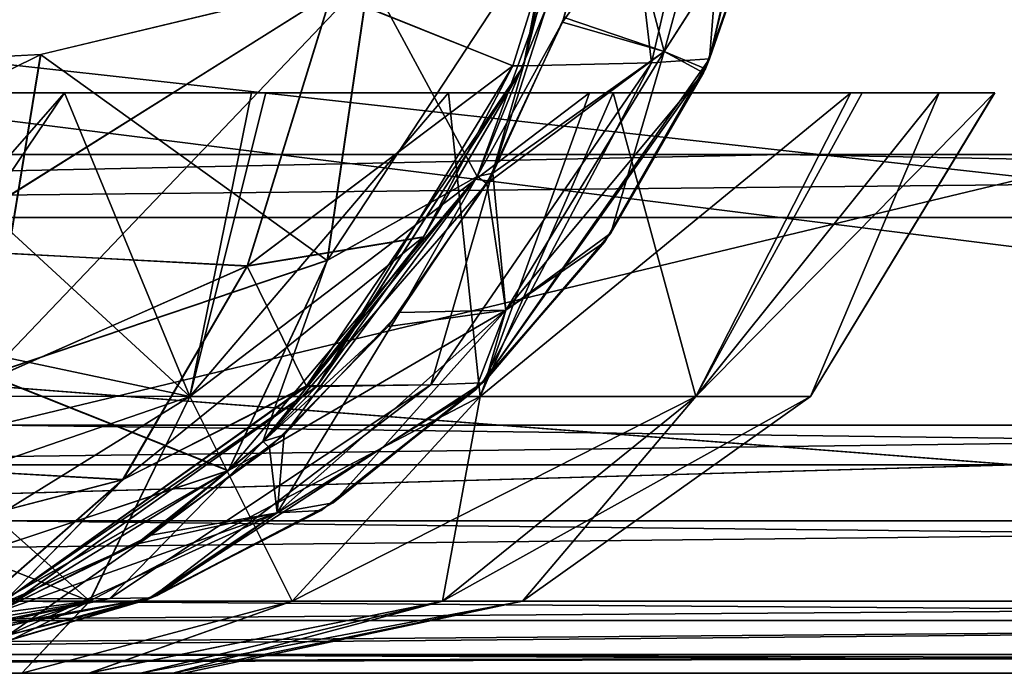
# Model space of a CAD drawing. Header units: millimetres. Extents: x -168 to 168, y -6 to 84.
# Tile 467 of 656: x 76.31 to 78.21, y -2 to -0.74. Entities that reach past the tile are written whole.
import ezdxf

# ---------------------------------------------------------------- set-up
doc = ezdxf.new("R2010")
doc.units = ezdxf.units.MM
doc.header["$LTSCALE"] = 65.185185
for name, color, linetype in [('14', 7, 'CONTINUOUS'), ('177', 7, 'CONTINUOUS'), ('207', 7, 'CONTINUOUS'), ('209', 7, 'CONTINUOUS'), ('213', 7, 'CONTINUOUS'), ('421', 7, 'CONTINUOUS'), ('422', 7, 'CONTINUOUS'), ('423', 7, 'CONTINUOUS'), ('433', 7, 'CONTINUOUS'), ('434', 7, 'CONTINUOUS'), ('435', 7, 'CONTINUOUS'), ('436', 7, 'CONTINUOUS'), ('438', 7, 'CONTINUOUS'), ('439', 7, 'CONTINUOUS'), ('440', 7, 'CONTINUOUS'), ('441', 7, 'CONTINUOUS'), ('442', 7, 'CONTINUOUS'), ('452', 7, 'CONTINUOUS'), ('453', 7, 'CONTINUOUS'), ('51', 7, 'CONTINUOUS'), ('521', 7, 'CONTINUOUS'), ('523', 7, 'CONTINUOUS'), ('54', 7, 'CONTINUOUS'), ('6', 7, 'CONTINUOUS'), ('66', 7, 'CONTINUOUS'), ('70', 7, 'CONTINUOUS'), ('9', 7, 'CONTINUOUS')]:
    doc.layers.add(name, color=color, linetype=linetype)

msp = doc.modelspace()

# ---------------------------------------------------------------- linework, layer by layer
at = {"layer": '14', "linetype": 'CONTINUOUS'}
for points in [[(76.2636, -1.7064, -124.7895), (76.2636, -1.5218, -124.8336), (90.5573, -1.7064, -124.7895), (76.2636, -1.7064, -124.7895)], [(90.5573, -1.7064, -124.7895), (76.2636, -1.5218, -124.8336), (82.5563, -1.5218, -124.8336), (90.5573, -1.7064, -124.7895)], [(76.2636, -1.8612, -124.6798), (76.2636, -1.7064, -124.7895), (90.5573, -1.8612, -124.6798), (76.2636, -1.8612, -124.6798)], [(90.5573, -1.8612, -124.6798), (76.2636, -1.7064, -124.7895), (90.5573, -1.7064, -124.7895), (90.5573, -1.8612, -124.6798)], [(76.2636, -1.964, -124.5203), (76.2636, -1.8612, -124.6798), (90.5573, -1.964, -124.5203), (76.2636, -1.964, -124.5203)], [(90.5573, -1.964, -124.5203), (76.2636, -1.8612, -124.6798), (90.5573, -1.8612, -124.6798), (90.5573, -1.964, -124.5203)], [(84.5951, -2, -124.334), (76.2635, -2, -124.334), (76.2636, -1.964, -124.5203), (84.5951, -2, -124.334)], [(90.5573, -2, -124.334), (76.2636, -1.964, -124.5203), (90.5573, -1.964, -124.5203), (90.5573, -2, -124.334)], [(90.5573, -2, -124.334), (84.5951, -2, -124.334), (76.2636, -1.964, -124.5203), (90.5573, -2, -124.334)]]:
    msp.add_3dface(points, dxfattribs=at)
at = {"layer": '177', "linetype": 'CONTINUOUS'}
for points in [[(68.8339, 0, 124.9), (68.7969, -1.5218, 124.8336), (80.9676, -1.5218, 124.8336), (68.8339, 0, 124.9)], [(82.6006, 0, 124.9), (68.8339, 0, 124.9), (82.5563, -1.5218, 124.8336), (82.6006, 0, 124.9)], [(68.8339, 0, 124.9), (80.9676, -1.5218, 124.8336), (82.5563, -1.5218, 124.8336), (68.8339, 0, 124.9)]]:
    msp.add_3dface(points, dxfattribs=at)
at = {"layer": '207', "linetype": 'CONTINUOUS'}
for points in [[(77.7803, -1, 63.7044), (63.4866, -1, 63.6635), (77.7803, -1, 49.5479), (77.7803, -1, 63.7044)], [(63.4866, -1, 49.516), (63.4866, -1, 35.3686), (77.7803, -1, 35.3913), (63.4866, -1, 49.516)], [(77.7803, -1, 49.5479), (63.4866, -1, 49.516), (77.7803, -1, 35.3913), (77.7803, -1, 49.5479)], [(63.4866, -1, 35.3686), (63.4866, -1, 21.2212), (77.7803, -1, 21.2348), (63.4866, -1, 35.3686)], [(77.7803, -1, 35.3913), (63.4866, -1, 35.3686), (77.7803, -1, 21.2348), (77.7803, -1, 35.3913)], [(63.4866, -1, 21.2212), (63.4866, -1, 7.0737), (77.7803, -1, 7.0783), (63.4866, -1, 21.2212)], [(77.7803, -1, 21.2348), (63.4866, -1, 21.2212), (77.7803, -1, 7.0783), (77.7803, -1, 21.2348)], [(63.4866, -1, 7.0737), (63.4866, -1, -7.0737), (77.7803, -1, 7.0783), (63.4866, -1, 7.0737)], [(63.4866, -1, -7.0737), (63.4866, -1, -21.2212), (77.7803, -1, -7.0783), (63.4866, -1, -7.0737)], [(77.7803, -1, 7.0783), (63.4866, -1, -7.0737), (77.7803, -1, -7.0783), (77.7803, -1, 7.0783)], [(63.4866, -1, -21.2212), (63.4866, -1, -35.3686), (77.7803, -1, -21.2348), (63.4866, -1, -21.2212)], [(77.7803, -1, -7.0783), (63.4866, -1, -21.2212), (77.7803, -1, -21.2348), (77.7803, -1, -7.0783)], [(63.4866, -1, -35.3686), (63.4866, -1, -49.516), (77.7803, -1, -35.3913), (63.4866, -1, -35.3686)], [(63.4866, -1, 120.2521), (63.4866, -1, 106.1058), (77.7803, -1, 106.174), (63.4866, -1, 120.2521)], [(71.9608, -1, 120.2959), (63.4866, -1, 120.2521), (77.7803, -1, 106.174), (71.9608, -1, 120.2959)], [(63.4866, -1, 106.1058), (63.4866, -1, 91.9583), (77.7803, -1, 92.0174), (63.4866, -1, 106.1058)], [(77.7803, -1, 106.174), (63.4866, -1, 106.1058), (77.7803, -1, 92.0174), (77.7803, -1, 106.174)], [(63.4866, -1, 91.9583), (63.4866, -1, 77.8109), (77.7803, -1, 77.8609), (63.4866, -1, 91.9583)], [(77.7803, -1, 92.0174), (63.4866, -1, 91.9583), (77.7803, -1, 77.8609), (77.7803, -1, 92.0174)], [(63.4866, -1, 77.8109), (63.4866, -1, 63.6635), (77.7803, -1, 63.7044), (63.4866, -1, 77.8109)], [(77.7803, -1, 77.8609), (63.4866, -1, 77.8109), (77.7803, -1, 63.7044), (77.7803, -1, 77.8609)], [(63.4866, -1, 63.6635), (63.4866, -1, 49.516), (77.7803, -1, 49.5479), (63.4866, -1, 63.6635)], [(77.7803, -1, -21.2348), (63.4866, -1, -35.3686), (77.7803, -1, -35.3913), (77.7803, -1, -21.2348)], [(63.4866, -1, -49.516), (63.4866, -1, -63.6635), (77.7803, -1, -49.5479), (63.4866, -1, -49.516)], [(77.7803, -1, -35.3913), (63.4866, -1, -49.516), (77.7803, -1, -49.5479), (77.7803, -1, -35.3913)], [(63.4866, -1, -63.6635), (63.4866, -1, -77.8109), (77.7803, -1, -63.7044), (63.4866, -1, -63.6635)], [(77.7803, -1, -49.5479), (63.4866, -1, -63.6635), (77.7803, -1, -63.7044), (77.7803, -1, -49.5479)], [(63.4866, -1, -77.8109), (63.4866, -1, -91.9583), (77.7803, -1, -77.8609), (63.4866, -1, -77.8109)], [(77.7803, -1, -63.7044), (63.4866, -1, -77.8109), (77.7803, -1, -77.8609), (77.7803, -1, -63.7044)], [(63.4866, -1, -91.9583), (63.4866, -1, -106.1058), (77.7803, -1, -92.0174), (63.4866, -1, -91.9583)], [(77.7803, -1, -77.8609), (63.4866, -1, -91.9583), (77.7803, -1, -92.0174), (77.7803, -1, -77.8609)], [(63.4866, -1, -106.1058), (63.4866, -1, -120.2521), (77.7803, -1, -106.174), (63.4866, -1, -106.1058)], [(77.7803, -1, -92.0174), (63.4866, -1, -106.1058), (77.7803, -1, -106.174), (77.7803, -1, -92.0174)], [(77.7803, -1, -106.174), (63.4866, -1, -120.2521), (71.9608, -1, -120.2959), (77.7803, -1, -106.174)], [(77.7803, -1, 120.3291), (71.9608, -1, 120.2959), (77.7803, -1, 106.174), (77.7803, -1, 120.3291)], [(77.7803, -1, -120.3291), (77.7803, -1, -106.174), (71.9608, -1, -120.2959), (77.7803, -1, -120.3291)], [(77.7803, -1, 120.3291), (77.7803, -1, 106.174), (92.074, -1, 106.2556), (77.7803, -1, 120.3291)], [(83.9541, -1, 120.3672), (77.7803, -1, 120.3291), (92.074, -1, 106.2556), (83.9541, -1, 120.3672)], [(77.7803, -1, 106.174), (77.7803, -1, 92.0174), (92.074, -1, 92.0882), (77.7803, -1, 106.174)], [(92.074, -1, 106.2556), (77.7803, -1, 106.174), (92.074, -1, 92.0882), (92.074, -1, 106.2556)], [(77.7803, -1, 92.0174), (77.7803, -1, 77.8609), (92.074, -1, 77.9208), (77.7803, -1, 92.0174)], [(92.074, -1, 92.0882), (77.7803, -1, 92.0174), (92.074, -1, 77.9208), (92.074, -1, 92.0882)], [(77.7803, -1, 77.8609), (77.7803, -1, 63.7044), (92.074, -1, 63.7533), (77.7803, -1, 77.8609)], [(92.074, -1, 77.9208), (77.7803, -1, 77.8609), (92.074, -1, 63.7533), (92.074, -1, 77.9208)], [(77.7803, -1, 63.7044), (77.7803, -1, 49.5479), (92.074, -1, 49.5859), (77.7803, -1, 63.7044)], [(92.074, -1, 63.7533), (77.7803, -1, 63.7044), (92.074, -1, 49.5859), (92.074, -1, 63.7533)], [(77.7803, -1, 49.5479), (77.7803, -1, 35.3913), (92.074, -1, 35.4185), (77.7803, -1, 49.5479)], [(92.074, -1, 49.5859), (77.7803, -1, 49.5479), (92.074, -1, 35.4185), (92.074, -1, 49.5859)], [(77.7803, -1, 35.3913), (77.7803, -1, 21.2348), (92.074, -1, 21.2511), (77.7803, -1, 35.3913)], [(92.074, -1, -49.5859), (77.7803, -1, -63.7044), (92.074, -1, -63.7533), (92.074, -1, -49.5859)], [(77.7803, -1, -77.8609), (77.7803, -1, -92.0174), (92.074, -1, -77.9208), (77.7803, -1, -77.8609)], [(92.074, -1, -63.7533), (77.7803, -1, -77.8609), (92.074, -1, -77.9208), (92.074, -1, -63.7533)], [(77.7803, -1, -92.0174), (77.7803, -1, -106.174), (92.074, -1, -92.0882), (77.7803, -1, -92.0174)], [(92.074, -1, -77.9208), (77.7803, -1, -92.0174), (92.074, -1, -92.0882), (92.074, -1, -77.9208)], [(77.7803, -1, -106.174), (77.7803, -1, -120.3291), (92.074, -1, -106.2556), (77.7803, -1, -106.174)], [(92.074, -1, -92.0882), (77.7803, -1, -106.174), (92.074, -1, -106.2556), (92.074, -1, -92.0882)], [(92.074, -1, -106.2556), (77.7803, -1, -120.3291), (83.9541, -1, -120.3672), (92.074, -1, -106.2556)], [(92.074, -1, 35.4185), (77.7803, -1, 35.3913), (92.074, -1, 21.2511), (92.074, -1, 35.4185)], [(77.7803, -1, 21.2348), (77.7803, -1, 7.0783), (92.074, -1, 7.0837), (77.7803, -1, 21.2348)], [(92.074, -1, 21.2511), (77.7803, -1, 21.2348), (92.074, -1, 7.0837), (92.074, -1, 21.2511)], [(77.7803, -1, 7.0783), (77.7803, -1, -7.0783), (92.074, -1, 7.0837), (77.7803, -1, 7.0783)], [(77.7803, -1, -7.0783), (77.7803, -1, -21.2348), (92.074, -1, -7.0837), (77.7803, -1, -7.0783)], [(92.074, -1, 7.0837), (77.7803, -1, -7.0783), (92.074, -1, -7.0837), (92.074, -1, 7.0837)], [(77.7803, -1, -21.2348), (77.7803, -1, -35.3913), (92.074, -1, -21.2511), (77.7803, -1, -21.2348)], [(92.074, -1, -7.0837), (77.7803, -1, -21.2348), (92.074, -1, -21.2511), (92.074, -1, -7.0837)], [(77.7803, -1, -35.3913), (77.7803, -1, -49.5479), (92.074, -1, -35.4185), (77.7803, -1, -35.3913)], [(92.074, -1, -21.2511), (77.7803, -1, -35.3913), (92.074, -1, -35.4185), (92.074, -1, -21.2511)], [(77.7803, -1, -49.5479), (77.7803, -1, -63.7044), (92.074, -1, -49.5859), (77.7803, -1, -49.5479)], [(92.074, -1, -35.4185), (77.7803, -1, -49.5479), (92.074, -1, -49.5859), (92.074, -1, -35.4185)], [(77.7803, -1, -63.7044), (77.7803, -1, -77.8609), (92.074, -1, -63.7533), (77.7803, -1, -63.7044)]]:
    msp.add_3dface(points, dxfattribs=at)
at = {"layer": '209', "linetype": 'CONTINUOUS'}
for points in [[(72.0343, -1.1213, -120.4176), (77.7803, -1, -120.3291), (71.9608, -1, -120.2959), (72.0343, -1.1213, -120.4176)], [(72.0343, -1.1213, -120.4176), (84.0399, -1.1213, -120.4891), (77.7803, -1, -120.3291), (72.0343, -1.1213, -120.4176)], [(77.7803, -1, -120.3291), (84.0399, -1.1213, -120.4891), (83.9541, -1, -120.3672), (77.7803, -1, -120.3291)]]:
    msp.add_3dface(points, dxfattribs=at)
at = {"layer": '213', "linetype": 'CONTINUOUS'}
for points in [[(72.0343, -1.1213, 120.4176), (71.9608, -1, 120.2959), (77.7803, -1, 120.3291), (72.0343, -1.1213, 120.4176)], [(72.0343, -1.1213, 120.4176), (77.7803, -1, 120.3291), (83.9541, -1, 120.3672), (72.0343, -1.1213, 120.4176)], [(84.0399, -1.1213, 120.4891), (72.0343, -1.1213, 120.4176), (83.9541, -1, 120.3672), (84.0399, -1.1213, 120.4891)]]:
    msp.add_3dface(points, dxfattribs=at)
at = {"layer": '421', "linetype": 'CONTINUOUS'}
for points in [[(77.6981, -0.2666, 108.3001), (77.5518, -0.8014, 108.3324), (77.4491, -0.4119, 107.5902), (77.6981, -0.2666, 108.3001)], [(77.5518, -0.8014, 108.3324), (77.6981, -0.2666, 108.3001), (77.7543, -0.4848, 109.0428), (77.5518, -0.8014, 108.3324)], [(77.4491, -0.4119, 107.5902), (77.5518, -0.8014, 108.3324), (77.3591, -0.7357, 107.6274), (77.4491, -0.4119, 107.5902)], [(77.6314, -0.835, 109.0485), (77.5518, -0.8014, 108.3324), (77.7543, -0.4848, 109.0428), (77.6314, -0.835, 109.0485)], [(77.3591, -0.7357, 107.6274), (77.5518, -0.8014, 108.3324), (77.2212, -1.0363, 107.6844), (77.3591, -0.7357, 107.6274)], [(77.5518, -0.8014, 108.3324), (77.2467, -1.2999, 108.3996), (77.2212, -1.0363, 107.6844), (77.5518, -0.8014, 108.3324)], [(77.2467, -1.2999, 108.3996), (77.5518, -0.8014, 108.3324), (77.4492, -1.1519, 109.057), (77.2467, -1.2999, 108.3996)], [(77.4492, -1.1519, 109.057), (77.5518, -0.8014, 108.3324), (77.6314, -0.835, 109.0485), (77.4492, -1.1519, 109.057)], [(77.2212, -1.0363, 107.6844), (77.2467, -1.2999, 108.3996), (77.0413, -1.3046, 107.7588), (77.2212, -1.0363, 107.6844)], [(77.208, -1.4347, 109.0681), (77.2467, -1.2999, 108.3996), (77.4492, -1.1519, 109.057), (77.208, -1.4347, 109.0681)], [(76.8055, -1.6909, 108.4969), (77.2467, -1.2999, 108.3996), (76.9135, -1.6712, 109.0818), (76.8055, -1.6909, 108.4969)], [(77.2467, -1.2999, 108.3996), (76.8055, -1.6909, 108.4969), (77.0413, -1.3046, 107.7588), (77.2467, -1.2999, 108.3996)], [(77.0413, -1.3046, 107.7588), (76.8055, -1.6909, 108.4969), (76.8193, -1.5403, 107.8506), (77.0413, -1.3046, 107.7588)], [(76.9135, -1.6712, 109.0818), (77.2467, -1.2999, 108.3996), (77.208, -1.4347, 109.0681), (76.9135, -1.6712, 109.0818)], [(76.8193, -1.5403, 107.8506), (76.8055, -1.6909, 108.4969), (76.5618, -1.7338, 107.9571), (76.8193, -1.5403, 107.8506)], [(76.5744, -1.8503, 109.0975), (76.8055, -1.6909, 108.4969), (76.9135, -1.6712, 109.0818), (76.5744, -1.8503, 109.0975)], [(76.8055, -1.6909, 108.4969), (76.287, -1.9265, 108.6112), (76.5618, -1.7338, 107.9571), (76.8055, -1.6909, 108.4969)], [(76.287, -1.9265, 108.6112), (76.8055, -1.6909, 108.4969), (76.5744, -1.8503, 109.0975), (76.287, -1.9265, 108.6112)], [(76.5618, -1.7338, 107.9571), (76.287, -1.9265, 108.6112), (76.2717, -1.8797, 108.077), (76.5618, -1.7338, 107.9571)], [(76.2019, -1.9623, 109.1148), (76.287, -1.9265, 108.6112), (76.5744, -1.8503, 109.0975), (76.2019, -1.9623, 109.1148)]]:
    msp.add_3dface(points, dxfattribs=at)
at = {"layer": '422', "linetype": 'CONTINUOUS'}
for points in [[(77.4227, -0.4119, 107.5263), (77.2212, -1.0363, 107.6844), (77.1912, -1.0427, 107.622), (77.4227, -0.4119, 107.5263)], [(77.3591, -0.7357, 107.6274), (77.2212, -1.0363, 107.6844), (77.4227, -0.4119, 107.5263), (77.3591, -0.7357, 107.6274)], [(77.1912, -1.0427, 107.622), (76.8193, -1.5403, 107.8506), (76.7781, -1.5535, 107.7928), (77.1912, -1.0427, 107.622)], [(77.0413, -1.3046, 107.7588), (76.8193, -1.5403, 107.8506), (77.1912, -1.0427, 107.622), (77.0413, -1.3046, 107.7588)], [(77.2212, -1.0363, 107.6844), (77.0413, -1.3046, 107.7588), (77.1912, -1.0427, 107.622), (77.2212, -1.0363, 107.6844)], [(76.8193, -1.5403, 107.8506), (76.5618, -1.7338, 107.9571), (76.7781, -1.5535, 107.7928), (76.8193, -1.5403, 107.8506)], [(76.7781, -1.5535, 107.7928), (76.5618, -1.7338, 107.9571), (76.7108, -1.6098, 107.8207), (76.7781, -1.5535, 107.7928)], [(76.7108, -1.6098, 107.8207), (76.2717, -1.8797, 108.077), (76.232, -1.8849, 108.0186), (76.7108, -1.6098, 107.8207)], [(76.5618, -1.7338, 107.9571), (76.2717, -1.8797, 108.077), (76.7108, -1.6098, 107.8207), (76.5618, -1.7338, 107.9571)]]:
    msp.add_3dface(points, dxfattribs=at)
at = {"layer": '423', "linetype": 'CONTINUOUS'}
for points in [[(77.4227, -0.4119, 107.5263), (77.1912, -1.0427, 107.622), (76.9823, -0.6554, 106.971), (77.4227, -0.4119, 107.5263)], [(76.9823, -0.6554, 106.971), (76.9021, -1.2043, 107.3306), (76.3491, -0.8071, 106.5984), (76.9823, -0.6554, 106.971)], [(76.9823, -0.6554, 106.971), (77.1912, -1.0427, 107.622), (76.9021, -1.2043, 107.3306), (76.9823, -0.6554, 106.971)], [(76.3491, -0.8071, 106.5984), (76.2477, -1.4251, 107.0221), (75.614, -0.8452, 106.4615), (76.3491, -0.8071, 106.5984)], [(76.3491, -0.8071, 106.5984), (76.9021, -1.2043, 107.3306), (76.2477, -1.4251, 107.0221), (76.3491, -0.8071, 106.5984)], [(77.1912, -1.0427, 107.622), (76.7781, -1.5535, 107.7928), (76.9021, -1.2043, 107.3306), (77.1912, -1.0427, 107.622)], [(76.9021, -1.2043, 107.3306), (76.7108, -1.6098, 107.8207), (76.2477, -1.4251, 107.0221), (76.9021, -1.2043, 107.3306)], [(76.7781, -1.5535, 107.7928), (76.7108, -1.6098, 107.8207), (76.9021, -1.2043, 107.3306), (76.7781, -1.5535, 107.7928)], [(76.2477, -1.4251, 107.0221), (76.7108, -1.6098, 107.8207), (76.0055, -1.8432, 107.6037), (76.2477, -1.4251, 107.0221)], [(76.7108, -1.6098, 107.8207), (76.232, -1.8849, 108.0186), (76.0055, -1.8432, 107.6037), (76.7108, -1.6098, 107.8207)]]:
    msp.add_3dface(points, dxfattribs=at)
at = {"layer": '433', "linetype": 'CONTINUOUS'}
for points in [[(77.3723, -0.4693, 110.7906), (76.9112, -0.6887, 111.3228), (77.2598, -0.8293, 110.7381), (77.3723, -0.4693, 110.7906)], [(76.2803, -0.6666, 111.7313), (76.1246, -1.1827, 111.4973), (76.9112, -0.6887, 111.3228), (76.2803, -0.6666, 111.7313)], [(76.9112, -0.6887, 111.3228), (76.1246, -1.1827, 111.4973), (76.7484, -1.2145, 111.0778), (76.9112, -0.6887, 111.3228)], [(76.9112, -0.6887, 111.3228), (76.7484, -1.2145, 111.0778), (77.2598, -0.8293, 110.7381), (76.9112, -0.6887, 111.3228)], [(77.2598, -0.8293, 110.7381), (76.7484, -1.2145, 111.0778), (77.0878, -1.1587, 110.6579), (77.2598, -0.8293, 110.7381)], [(77.0878, -1.1587, 110.6579), (76.5084, -1.6263, 110.7095), (76.8624, -1.4462, 110.5527), (77.0878, -1.1587, 110.6579)], [(76.7484, -1.2145, 111.0778), (76.5084, -1.6263, 110.7095), (77.0878, -1.1587, 110.6579), (76.7484, -1.2145, 111.0778)], [(76.1246, -1.1827, 111.4973), (75.8946, -1.5926, 111.1446), (76.7484, -1.2145, 111.0778), (76.1246, -1.1827, 111.4973)], [(76.7484, -1.2145, 111.0778), (75.8946, -1.5926, 111.1446), (76.5084, -1.6263, 110.7095), (76.7484, -1.2145, 111.0778)], [(76.8624, -1.4462, 110.5527), (76.5084, -1.6263, 110.7095), (76.2848, -1.8564, 110.2832), (76.8624, -1.4462, 110.5527)], [(75.8946, -1.5926, 111.1446), (75.6105, -1.8598, 110.7043), (76.5084, -1.6263, 110.7095), (75.8946, -1.5926, 111.1446)], [(76.5084, -1.6263, 110.7095), (75.6105, -1.8598, 110.7043), (76.2119, -1.8867, 110.2492), (76.5084, -1.6263, 110.7095)], [(76.5084, -1.6263, 110.7095), (76.2119, -1.8867, 110.2492), (76.2848, -1.8564, 110.2832), (76.5084, -1.6263, 110.7095)]]:
    msp.add_3dface(points, dxfattribs=at)
at = {"layer": '434', "linetype": 'CONTINUOUS'}
for points in [[(77.4416, -0.0927, 110.7691), (77.3723, -0.4693, 110.7906), (77.2806, -0.8289, 110.694), (77.4416, -0.0927, 110.7691)], [(77.3723, -0.4693, 110.7906), (77.2598, -0.8293, 110.7381), (77.2806, -0.8289, 110.694), (77.3723, -0.4693, 110.7906)], [(77.2806, -0.8289, 110.694), (76.8624, -1.4462, 110.5527), (76.883, -1.4462, 110.5085), (77.2806, -0.8289, 110.694)], [(77.0878, -1.1587, 110.6579), (76.8624, -1.4462, 110.5527), (77.2806, -0.8289, 110.694), (77.0878, -1.1587, 110.6579)], [(77.2598, -0.8293, 110.7381), (77.0878, -1.1587, 110.6579), (77.2806, -0.8289, 110.694), (77.2598, -0.8293, 110.7381)], [(76.883, -1.4462, 110.5085), (76.2848, -1.8564, 110.2832), (76.3053, -1.8565, 110.2389), (76.883, -1.4462, 110.5085)], [(76.8624, -1.4462, 110.5527), (76.2848, -1.8564, 110.2832), (76.883, -1.4462, 110.5085), (76.8624, -1.4462, 110.5527)]]:
    msp.add_3dface(points, dxfattribs=at)
at = {"layer": '435', "linetype": 'CONTINUOUS'}
for points in [[(77.8117, -0.0734, 109.2893), (77.6979, -0.0846, 110.047), (77.6393, -0.8159, 109.2803), (77.8117, -0.0734, 109.2893)], [(77.4416, -0.0927, 110.7691), (77.2806, -0.8289, 110.694), (77.5274, -0.8236, 110.0044), (77.4416, -0.0927, 110.7691)], [(77.6979, -0.0846, 110.047), (77.4416, -0.0927, 110.7691), (77.5274, -0.8236, 110.0044), (77.6979, -0.0846, 110.047)], [(77.6979, -0.0846, 110.047), (77.5274, -0.8236, 110.0044), (77.6393, -0.8159, 109.2803), (77.6979, -0.0846, 110.047)], [(77.6393, -0.8159, 109.2803), (77.5274, -0.8236, 110.0044), (77.2015, -1.4402, 109.2572), (77.6393, -0.8159, 109.2803)], [(77.2806, -0.8289, 110.694), (76.883, -1.4462, 110.5085), (77.1019, -1.4437, 109.8983), (77.2806, -0.8289, 110.694)], [(77.5274, -0.8236, 110.0044), (77.2806, -0.8289, 110.694), (77.1019, -1.4437, 109.8983), (77.5274, -0.8236, 110.0044)], [(77.5274, -0.8236, 110.0044), (77.1019, -1.4437, 109.8983), (77.2015, -1.4402, 109.2572), (77.5274, -0.8236, 110.0044)], [(77.2015, -1.4402, 109.2572), (77.1019, -1.4437, 109.8983), (76.5629, -1.8547, 109.2235), (77.2015, -1.4402, 109.2572)], [(76.883, -1.4462, 110.5085), (76.3053, -1.8565, 110.2389), (76.4827, -1.8556, 109.7437), (76.883, -1.4462, 110.5085)], [(77.1019, -1.4437, 109.8983), (76.4827, -1.8556, 109.7437), (76.5629, -1.8547, 109.2235), (77.1019, -1.4437, 109.8983)], [(77.1019, -1.4437, 109.8983), (76.883, -1.4462, 110.5085), (76.4827, -1.8556, 109.7437), (77.1019, -1.4437, 109.8983)], [(76.3053, -1.8565, 110.2389), (75.6311, -2, 109.9244), (76.4827, -1.8556, 109.7437), (76.3053, -1.8565, 110.2389)], [(75.6311, -2, 109.9244), (75.7591, -2, 109.5632), (76.4827, -1.8556, 109.7437), (75.6311, -2, 109.9244)], [(76.4827, -1.8556, 109.7437), (75.7591, -2, 109.5632), (76.5629, -1.8547, 109.2235), (76.4827, -1.8556, 109.7437)], [(75.7591, -2, 109.5632), (75.8159, -2, 109.1841), (76.5629, -1.8547, 109.2235), (75.7591, -2, 109.5632)]]:
    msp.add_3dface(points, dxfattribs=at)
at = {"layer": '436', "linetype": 'CONTINUOUS'}
for points in [[(77.8117, -0.0734, 109.2893), (77.6393, -0.8159, 109.2803), (77.8144, -0.0932, 109.1648), (77.8117, -0.0734, 109.2893)], [(77.6393, -0.8159, 109.2803), (77.8107, -0.1128, 109.0402), (77.8144, -0.0932, 109.1648), (77.6393, -0.8159, 109.2803)], [(77.7543, -0.4848, 109.0428), (77.8107, -0.1128, 109.0402), (77.6393, -0.8159, 109.2803), (77.7543, -0.4848, 109.0428)], [(77.6314, -0.835, 109.0485), (77.7543, -0.4848, 109.0428), (77.6393, -0.8159, 109.2803), (77.6314, -0.835, 109.0485)], [(77.6314, -0.835, 109.0485), (77.6393, -0.8159, 109.2803), (77.2015, -1.4402, 109.2572), (77.6314, -0.835, 109.0485)], [(77.4492, -1.1519, 109.057), (77.6314, -0.835, 109.0485), (77.2015, -1.4402, 109.2572), (77.4492, -1.1519, 109.057)], [(77.208, -1.4347, 109.0681), (77.4492, -1.1519, 109.057), (77.2015, -1.4402, 109.2572), (77.208, -1.4347, 109.0681)], [(76.9135, -1.6712, 109.0818), (77.2015, -1.4402, 109.2572), (76.5629, -1.8547, 109.2235), (76.9135, -1.6712, 109.0818)], [(76.9135, -1.6712, 109.0818), (77.208, -1.4347, 109.0681), (77.2015, -1.4402, 109.2572), (76.9135, -1.6712, 109.0818)], [(76.5744, -1.8503, 109.0975), (76.9135, -1.6712, 109.0818), (76.5629, -1.8547, 109.2235), (76.5744, -1.8503, 109.0975)], [(75.8159, -2, 109.1841), (76.2019, -1.9623, 109.1148), (76.5629, -1.8547, 109.2235), (75.8159, -2, 109.1841)], [(76.2019, -1.9623, 109.1148), (76.5744, -1.8503, 109.0975), (76.5629, -1.8547, 109.2235), (76.2019, -1.9623, 109.1148)]]:
    msp.add_3dface(points, dxfattribs=at)
at = {"layer": '438', "linetype": 'CONTINUOUS'}
for points in [[(77.5518, -0.8014, -108.3324), (77.6981, -0.2666, -108.3001), (77.3558, -0.7447, -107.6288), (77.5518, -0.8014, -108.3324)], [(77.6981, -0.2666, -108.3001), (77.4491, -0.4119, -107.5902), (77.3558, -0.7447, -107.6288), (77.6981, -0.2666, -108.3001)], [(77.6981, -0.2666, -108.3001), (77.5518, -0.8014, -108.3324), (77.7538, -0.4866, -109.0428), (77.6981, -0.2666, -108.3001)], [(77.7538, -0.4866, -109.0428), (77.5518, -0.8014, -108.3324), (77.6278, -0.8429, -109.0487), (77.7538, -0.4866, -109.0428)], [(77.2101, -1.0559, -107.689), (77.5518, -0.8014, -108.3324), (77.3558, -0.7447, -107.6288), (77.2101, -1.0559, -107.689)], [(77.2467, -1.2999, -108.3996), (77.5518, -0.8014, -108.3324), (77.2101, -1.0559, -107.689), (77.2467, -1.2999, -108.3996)], [(77.5518, -0.8014, -108.3324), (77.2467, -1.2999, -108.3996), (77.6278, -0.8429, -109.0487), (77.5518, -0.8014, -108.3324)], [(77.6278, -0.8429, -109.0487), (77.2467, -1.2999, -108.3996), (77.4368, -1.1693, -109.0575), (77.6278, -0.8429, -109.0487)], [(77.0197, -1.3313, -107.7677), (77.2467, -1.2999, -108.3996), (77.2101, -1.0559, -107.689), (77.0197, -1.3313, -107.7677)], [(77.4368, -1.1693, -109.0575), (77.2467, -1.2999, -108.3996), (77.1879, -1.4539, -109.0691), (77.4368, -1.1693, -109.0575)], [(76.8055, -1.6909, -108.4969), (77.2467, -1.2999, -108.3996), (76.791, -1.5652, -107.8623), (76.8055, -1.6909, -108.4969)], [(76.791, -1.5652, -107.8623), (77.2467, -1.2999, -108.3996), (77.0197, -1.3313, -107.7677), (76.791, -1.5652, -107.8623)], [(77.2467, -1.2999, -108.3996), (76.8055, -1.6909, -108.4969), (77.1879, -1.4539, -109.0691), (77.2467, -1.2999, -108.3996)], [(77.1879, -1.4539, -109.0691), (76.8055, -1.6909, -108.4969), (76.8902, -1.6863, -109.0829), (77.1879, -1.4539, -109.0691)], [(76.5339, -1.7508, -107.9686), (76.8055, -1.6909, -108.4969), (76.791, -1.5652, -107.8623), (76.5339, -1.7508, -107.9686)], [(76.8902, -1.6863, -109.0829), (76.8055, -1.6909, -108.4969), (76.5542, -1.8585, -109.0985), (76.8902, -1.6863, -109.0829)], [(76.287, -1.9265, -108.6112), (76.8055, -1.6909, -108.4969), (76.2538, -1.8866, -108.0844), (76.287, -1.9265, -108.6112)], [(76.2538, -1.8866, -108.0844), (76.8055, -1.6909, -108.4969), (76.5339, -1.7508, -107.9686), (76.2538, -1.8866, -108.0844)], [(76.8055, -1.6909, -108.4969), (76.287, -1.9265, -108.6112), (76.5542, -1.8585, -109.0985), (76.8055, -1.6909, -108.4969)], [(76.5542, -1.8585, -109.0985), (76.287, -1.9265, -108.6112), (76.192, -1.9643, -109.1153), (76.5542, -1.8585, -109.0985)]]:
    msp.add_3dface(points, dxfattribs=at)
at = {"layer": '439', "linetype": 'CONTINUOUS'}
for points in [[(77.8117, -0.0734, -109.2893), (77.7538, -0.4866, -109.0428), (77.6393, -0.8159, -109.2802), (77.8117, -0.0734, -109.2893)], [(77.7538, -0.4866, -109.0428), (77.6278, -0.8429, -109.0487), (77.6393, -0.8159, -109.2802), (77.7538, -0.4866, -109.0428)], [(77.6393, -0.8159, -109.2802), (77.4368, -1.1693, -109.0575), (77.2015, -1.4403, -109.2572), (77.6393, -0.8159, -109.2802)], [(77.6278, -0.8429, -109.0487), (77.4368, -1.1693, -109.0575), (77.6393, -0.8159, -109.2802), (77.6278, -0.8429, -109.0487)], [(77.4368, -1.1693, -109.0575), (77.1879, -1.4539, -109.0691), (77.2015, -1.4403, -109.2572), (77.4368, -1.1693, -109.0575)], [(77.2015, -1.4403, -109.2572), (76.8902, -1.6863, -109.0829), (76.5629, -1.8548, -109.2235), (77.2015, -1.4403, -109.2572)], [(77.1879, -1.4539, -109.0691), (76.8902, -1.6863, -109.0829), (77.2015, -1.4403, -109.2572), (77.1879, -1.4539, -109.0691)], [(76.8902, -1.6863, -109.0829), (76.5542, -1.8585, -109.0985), (76.5629, -1.8548, -109.2235), (76.8902, -1.6863, -109.0829)], [(75.8166, -2, -109.1584), (75.8159, -2, -109.1841), (76.5629, -1.8548, -109.2235), (75.8166, -2, -109.1584)], [(76.192, -1.9643, -109.1153), (75.816, -2, -109.1327), (76.5629, -1.8548, -109.2235), (76.192, -1.9643, -109.1153)], [(75.816, -2, -109.1327), (75.8166, -2, -109.1584), (76.5629, -1.8548, -109.2235), (75.816, -2, -109.1327)], [(76.5542, -1.8585, -109.0985), (76.192, -1.9643, -109.1153), (76.5629, -1.8548, -109.2235), (76.5542, -1.8585, -109.0985)]]:
    msp.add_3dface(points, dxfattribs=at)
at = {"layer": '440', "linetype": 'CONTINUOUS'}
for points in [[(77.8117, -0.0734, -109.2893), (77.6393, -0.8159, -109.2802), (77.6979, -0.0846, -110.047), (77.8117, -0.0734, -109.2893)], [(77.4416, -0.0927, -110.7691), (77.5274, -0.8236, -110.0044), (77.2805, -0.8291, -110.6939), (77.4416, -0.0927, -110.7691)], [(77.6979, -0.0846, -110.047), (77.5274, -0.8236, -110.0044), (77.4416, -0.0927, -110.7691), (77.6979, -0.0846, -110.047)], [(77.6979, -0.0846, -110.047), (77.6393, -0.8159, -109.2802), (77.5274, -0.8236, -110.0044), (77.6979, -0.0846, -110.047)], [(77.6393, -0.8159, -109.2802), (77.2015, -1.4403, -109.2572), (77.5274, -0.8236, -110.0044), (77.6393, -0.8159, -109.2802)], [(77.2805, -0.8291, -110.6939), (77.1019, -1.4437, -109.8983), (76.8823, -1.447, -110.5082), (77.2805, -0.8291, -110.6939)], [(77.5274, -0.8236, -110.0044), (77.2015, -1.4403, -109.2572), (77.1019, -1.4437, -109.8983), (77.5274, -0.8236, -110.0044)], [(77.5274, -0.8236, -110.0044), (77.1019, -1.4437, -109.8983), (77.2805, -0.8291, -110.6939), (77.5274, -0.8236, -110.0044)], [(77.2015, -1.4403, -109.2572), (76.5629, -1.8548, -109.2235), (77.1019, -1.4437, -109.8983), (77.2015, -1.4403, -109.2572)], [(76.8823, -1.447, -110.5082), (76.4827, -1.8556, -109.7437), (76.3051, -1.8566, -110.2388), (76.8823, -1.447, -110.5082)], [(77.1019, -1.4437, -109.8983), (76.4827, -1.8556, -109.7437), (76.8823, -1.447, -110.5082), (77.1019, -1.4437, -109.8983)], [(77.1019, -1.4437, -109.8983), (76.5629, -1.8548, -109.2235), (76.4827, -1.8556, -109.7437), (77.1019, -1.4437, -109.8983)], [(76.4827, -1.8556, -109.7437), (75.7591, -2, -109.5632), (76.3051, -1.8566, -110.2388), (76.4827, -1.8556, -109.7437)], [(75.8159, -2, -109.1841), (75.7591, -2, -109.5632), (76.4827, -1.8556, -109.7437), (75.8159, -2, -109.1841)], [(76.5629, -1.8548, -109.2235), (75.8159, -2, -109.1841), (76.4827, -1.8556, -109.7437), (76.5629, -1.8548, -109.2235)]]:
    msp.add_3dface(points, dxfattribs=at)
at = {"layer": '441', "linetype": 'CONTINUOUS'}
for points in [[(77.421, -0.0927, -110.8133), (77.2805, -0.8291, -110.6939), (77.3723, -0.4696, -110.7906), (77.421, -0.0927, -110.8133)], [(77.4416, -0.0927, -110.7691), (77.2805, -0.8291, -110.6939), (77.421, -0.0927, -110.8133), (77.4416, -0.0927, -110.7691)], [(77.3723, -0.4696, -110.7906), (77.2805, -0.8291, -110.6939), (77.2598, -0.8292, -110.7382), (77.3723, -0.4696, -110.7906)], [(77.2805, -0.8291, -110.6939), (76.8823, -1.447, -110.5082), (77.2598, -0.8292, -110.7382), (77.2805, -0.8291, -110.6939)], [(77.2598, -0.8292, -110.7382), (76.8823, -1.447, -110.5082), (77.0875, -1.1591, -110.6578), (77.2598, -0.8292, -110.7382)], [(77.0875, -1.1591, -110.6578), (76.8823, -1.447, -110.5082), (76.8618, -1.4469, -110.5524), (77.0875, -1.1591, -110.6578)], [(76.8618, -1.4469, -110.5524), (76.8823, -1.447, -110.5082), (76.2849, -1.8564, -110.2833), (76.8618, -1.4469, -110.5524)], [(76.8823, -1.447, -110.5082), (76.3051, -1.8566, -110.2388), (76.2849, -1.8564, -110.2833), (76.8823, -1.447, -110.5082)]]:
    msp.add_3dface(points, dxfattribs=at)
at = {"layer": '442', "linetype": 'CONTINUOUS'}
for points in [[(77.3723, -0.4696, -110.7906), (77.2598, -0.8292, -110.7382), (76.9106, -0.6891, -111.3232), (77.3723, -0.4696, -110.7906)], [(76.2796, -0.6663, -111.7316), (76.9106, -0.6891, -111.3232), (76.1241, -1.1821, -111.4979), (76.2796, -0.6663, -111.7316)], [(76.9106, -0.6891, -111.3232), (76.7476, -1.215, -111.078), (76.1241, -1.1821, -111.4979), (76.9106, -0.6891, -111.3232)], [(76.9106, -0.6891, -111.3232), (77.2598, -0.8292, -110.7382), (76.7476, -1.215, -111.078), (76.9106, -0.6891, -111.3232)], [(77.2598, -0.8292, -110.7382), (77.0875, -1.1591, -110.6578), (76.7476, -1.215, -111.078), (77.2598, -0.8292, -110.7382)], [(77.0875, -1.1591, -110.6578), (76.8618, -1.4469, -110.5524), (76.7476, -1.215, -111.078), (77.0875, -1.1591, -110.6578)], [(76.1241, -1.1821, -111.4979), (76.7476, -1.215, -111.078), (75.8943, -1.5919, -111.1456), (76.1241, -1.1821, -111.4979)], [(76.7476, -1.215, -111.078), (76.5074, -1.6269, -110.7093), (75.8943, -1.5919, -111.1456), (76.7476, -1.215, -111.078)], [(76.7476, -1.215, -111.078), (76.8618, -1.4469, -110.5524), (76.5074, -1.6269, -110.7093), (76.7476, -1.215, -111.078)], [(76.8618, -1.4469, -110.5524), (76.2849, -1.8564, -110.2833), (76.5074, -1.6269, -110.7093), (76.8618, -1.4469, -110.5524)], [(75.8943, -1.5919, -111.1456), (76.5074, -1.6269, -110.7093), (75.6105, -1.8592, -110.7056), (75.8943, -1.5919, -111.1456)], [(76.5074, -1.6269, -110.7093), (76.2106, -1.8872, -110.2486), (75.6105, -1.8592, -110.7056), (76.5074, -1.6269, -110.7093)], [(76.2849, -1.8564, -110.2833), (76.2106, -1.8872, -110.2486), (76.5074, -1.6269, -110.7093), (76.2849, -1.8564, -110.2833)]]:
    msp.add_3dface(points, dxfattribs=at)
at = {"layer": '452', "linetype": 'CONTINUOUS'}
for points in [[(76.9828, -0.6552, -106.9715), (76.9028, -1.2037, -107.3307), (77.4227, -0.4119, -107.5263), (76.9828, -0.6552, -106.9715)], [(77.4227, -0.4119, -107.5263), (76.9028, -1.2037, -107.3307), (77.1914, -1.0423, -107.622), (77.4227, -0.4119, -107.5263)], [(76.3498, -0.807, -106.5986), (76.2485, -1.4248, -107.0222), (76.9828, -0.6552, -106.9715), (76.3498, -0.807, -106.5986)], [(76.9828, -0.6552, -106.9715), (76.2485, -1.4248, -107.0222), (76.9028, -1.2037, -107.3307), (76.9828, -0.6552, -106.9715)], [(76.3498, -0.807, -106.5986), (75.614, -1.1708, -106.6526), (76.2485, -1.4248, -107.0222), (76.3498, -0.807, -106.5986)], [(75.614, -0.8452, -106.4615), (75.614, -1.1708, -106.6526), (76.3498, -0.807, -106.5986), (75.614, -0.8452, -106.4615)], [(76.9028, -1.2037, -107.3307), (76.7118, -1.609, -107.8203), (77.1914, -1.0423, -107.622), (76.9028, -1.2037, -107.3307)], [(77.1914, -1.0423, -107.622), (76.7118, -1.609, -107.8203), (76.7786, -1.553, -107.7926), (77.1914, -1.0423, -107.622)], [(76.9028, -1.2037, -107.3307), (76.2485, -1.4248, -107.0222), (76.7118, -1.609, -107.8203), (76.9028, -1.2037, -107.3307)], [(76.2485, -1.4248, -107.0222), (76.0064, -1.8429, -107.6035), (76.7118, -1.609, -107.8203), (76.2485, -1.4248, -107.0222)], [(76.7118, -1.609, -107.8203), (76.0064, -1.8429, -107.6035), (76.2319, -1.8849, -108.0187), (76.7118, -1.609, -107.8203)]]:
    msp.add_3dface(points, dxfattribs=at)
at = {"layer": '453', "linetype": 'CONTINUOUS'}
for points in [[(77.3558, -0.7447, -107.6288), (77.4491, -0.4119, -107.5902), (77.1914, -1.0423, -107.622), (77.3558, -0.7447, -107.6288)], [(77.4491, -0.4119, -107.5902), (77.4227, -0.4119, -107.5263), (77.1914, -1.0423, -107.622), (77.4491, -0.4119, -107.5902)], [(77.2101, -1.0559, -107.689), (77.3558, -0.7447, -107.6288), (77.1914, -1.0423, -107.622), (77.2101, -1.0559, -107.689)], [(77.2101, -1.0559, -107.689), (77.1914, -1.0423, -107.622), (76.7786, -1.553, -107.7926), (77.2101, -1.0559, -107.689)], [(77.0197, -1.3313, -107.7677), (77.2101, -1.0559, -107.689), (76.7786, -1.553, -107.7926), (77.0197, -1.3313, -107.7677)], [(76.791, -1.5652, -107.8623), (77.0197, -1.3313, -107.7677), (76.7786, -1.553, -107.7926), (76.791, -1.5652, -107.8623)], [(76.7118, -1.609, -107.8203), (76.791, -1.5652, -107.8623), (76.7786, -1.553, -107.7926), (76.7118, -1.609, -107.8203)], [(76.5339, -1.7508, -107.9686), (76.791, -1.5652, -107.8623), (76.7118, -1.609, -107.8203), (76.5339, -1.7508, -107.9686)], [(76.5339, -1.7508, -107.9686), (76.7118, -1.609, -107.8203), (76.2319, -1.8849, -108.0187), (76.5339, -1.7508, -107.9686)], [(76.2538, -1.8866, -108.0844), (76.5339, -1.7508, -107.9686), (76.2319, -1.8849, -108.0187), (76.2538, -1.8866, -108.0844)]]:
    msp.add_3dface(points, dxfattribs=at)
at = {"layer": '51', "linetype": 'CONTINUOUS'}
for points in [[(82.3233, -2, 122.5996), (69.1945, -2, 124.334), (68.7916, -2, 122.5215), (82.3233, -2, 122.5996)], [(80.9676, -2, 124.334), (69.1945, -2, 124.334), (82.3233, -2, 122.5996), (80.9676, -2, 124.334)]]:
    msp.add_3dface(points, dxfattribs=at)
at = {"layer": '521', "linetype": 'CONTINUOUS'}
for points in [[(76.3129, -2, -34.9583), (76.1621, -2, -34.8958), (76.1625, -2, -36.1041), (76.3129, -2, -34.9583)], [(76.3135, -2, -36.0413), (76.3129, -2, -34.9583), (76.1625, -2, -36.1041), (76.3135, -2, -36.0413)], [(76.4424, -2, -35.0577), (76.3129, -2, -34.9583), (76.3135, -2, -36.0413), (76.4424, -2, -35.0577)], [(76.4428, -2, -35.9418), (76.4424, -2, -35.0577), (76.3135, -2, -36.0413), (76.4428, -2, -35.9418)], [(76.5418, -2, -35.1873), (76.4424, -2, -35.0577), (76.4428, -2, -35.9418), (76.5418, -2, -35.1873)], [(76.5421, -2, -35.8123), (76.5418, -2, -35.1873), (76.4428, -2, -35.9418), (76.5421, -2, -35.8123)], [(76.6042, -2, -35.338), (76.5418, -2, -35.1873), (76.5421, -2, -35.8123), (76.6042, -2, -35.338)], [(76.6044, -2, -35.6615), (76.6042, -2, -35.338), (76.5421, -2, -35.8123), (76.6044, -2, -35.6615)], [(76.6256, -2, -35.4997), (76.6042, -2, -35.338), (76.6044, -2, -35.6615), (76.6256, -2, -35.4997)]]:
    msp.add_3dface(points, dxfattribs=at)
at = {"layer": '523', "linetype": 'CONTINUOUS'}
for points in [[(76, -0.8815, -33.277), (76, -1.3318, -33.5234), (76.6369, -1.4666, -33.7502), (76, -0.8815, -33.277)], [(76, -0.8815, -33.277), (76.6369, -1.4666, -33.7502), (76.7558, -0.8815, -33.4094), (76, -0.8815, -33.277)], [(76, -1.3318, -37.4766), (76, -0.8815, -37.723), (76.3952, -0.8815, -37.6876), (76, -1.3318, -37.4766)], [(76, -1.4658, -37.3629), (76, -1.3318, -37.4766), (76.3952, -0.8815, -37.6876), (76, -1.4658, -37.3629)], [(76.6369, -1.4666, -37.2498), (76, -1.4658, -37.3629), (76.3952, -0.8815, -37.6876), (76.6369, -1.4666, -37.2498)], [(76.7834, -0.8815, -37.5804), (76.6369, -1.4666, -37.2498), (76.3952, -0.8815, -37.6876), (76.7834, -0.8815, -37.5804)], [(77.1969, -1.4666, -36.9264), (76.6369, -1.4666, -37.2498), (77.1362, -0.8815, -37.4107), (77.1969, -1.4666, -36.9264)], [(77.1362, -0.8815, -37.4107), (76.6369, -1.4666, -37.2498), (76.7834, -0.8815, -37.5804), (77.1362, -0.8815, -37.4107)], [(76.7558, -0.8815, -33.4094), (76.6369, -1.4666, -33.7502), (77.4076, -0.8815, -33.7794), (76.7558, -0.8815, -33.4094)], [(76.6369, -1.4666, -33.7502), (77.1969, -1.4666, -34.0736), (77.4076, -0.8815, -33.7794), (76.6369, -1.4666, -33.7502)], [(77.4533, -0.8815, -37.1822), (77.1969, -1.4666, -36.9264), (77.1362, -0.8815, -37.4107), (77.4533, -0.8815, -37.1822)], [(77.1969, -1.4666, -34.0736), (77.6126, -1.4666, -34.569), (77.9115, -0.8815, -34.3651), (77.1969, -1.4666, -34.0736)], [(77.4076, -0.8815, -33.7794), (77.1969, -1.4666, -34.0736), (77.9115, -0.8815, -34.3651), (77.4076, -0.8815, -33.7794)], [(77.6126, -1.4666, -36.431), (77.1969, -1.4666, -36.9264), (77.4533, -0.8815, -37.1822), (77.6126, -1.4666, -36.431)], [(77.9335, -0.8815, -36.5969), (77.6126, -1.4666, -36.431), (77.4533, -0.8815, -37.1822), (77.9335, -0.8815, -36.5969)], [(77.6126, -1.4666, -34.569), (77.8338, -1.4666, -35.1767), (78.0821, -0.8814, -34.721), (77.6126, -1.4666, -34.569)], [(77.9115, -0.8815, -34.3651), (77.6126, -1.4666, -34.569), (78.0821, -0.8814, -34.721), (77.9115, -0.8815, -34.3651)], [(78.1886, -0.8815, -35.8895), (77.6126, -1.4666, -36.431), (77.9335, -0.8815, -36.5969), (78.1886, -0.8815, -35.8895)], [(77.8338, -1.4666, -35.8234), (77.6126, -1.4666, -36.431), (78.1886, -0.8815, -35.8895), (77.8338, -1.4666, -35.8234)], [(78.1892, -0.8815, -35.1136), (77.8338, -1.4666, -35.8234), (78.1886, -0.8815, -35.8895), (78.1892, -0.8815, -35.1136)], [(78.0821, -0.8814, -34.721), (77.8338, -1.4666, -35.1767), (78.1892, -0.8815, -35.1136), (78.0821, -0.8814, -34.721)], [(77.8338, -1.4666, -35.1767), (77.8338, -1.4666, -35.8234), (78.1892, -0.8815, -35.1136), (77.8338, -1.4666, -35.1767)], [(76, -1.3318, -33.5234), (76, -1.4658, -33.6371), (76.6369, -1.4666, -33.7502), (76, -1.3318, -33.5234)], [(76, -1.6856, -37.1105), (76, -1.4658, -37.3629), (76.6369, -1.4666, -37.2498), (76, -1.6856, -37.1105)], [(76, -1.4658, -33.6371), (76, -1.6856, -33.8895), (76.4441, -1.8612, -34.28), (76, -1.4658, -33.6371)], [(76.6369, -1.4666, -33.7502), (76, -1.4658, -33.6371), (76.4441, -1.8612, -34.28), (76.6369, -1.4666, -33.7502)], [(76, -1.8609, -36.799), (76, -1.6856, -37.1105), (76.6369, -1.4666, -37.2498), (76, -1.8609, -36.799)], [(76, -1.8609, -36.799), (76.6369, -1.4666, -37.2498), (76.444, -1.8612, -36.72), (76, -1.8609, -36.799)], [(76.6369, -1.4666, -37.2498), (77.1969, -1.4666, -36.9264), (76.444, -1.8612, -36.72), (76.6369, -1.4666, -37.2498)], [(76.444, -1.8612, -36.72), (77.1969, -1.4666, -36.9264), (76.8345, -1.8612, -36.4945), (76.444, -1.8612, -36.72)], [(76.8345, -1.8612, -34.5055), (76.6369, -1.4666, -33.7502), (76.4441, -1.8612, -34.28), (76.8345, -1.8612, -34.5055)], [(77.1969, -1.4666, -34.0736), (76.6369, -1.4666, -33.7502), (76.8345, -1.8612, -34.5055), (77.1969, -1.4666, -34.0736)], [(77.1243, -1.8612, -34.8509), (77.1969, -1.4666, -34.0736), (76.8345, -1.8612, -34.5055), (77.1243, -1.8612, -34.8509)], [(76.8345, -1.8612, -36.4945), (77.6126, -1.4666, -36.431), (77.1243, -1.8612, -36.1491), (76.8345, -1.8612, -36.4945)], [(77.1969, -1.4666, -36.9264), (77.6126, -1.4666, -36.431), (76.8345, -1.8612, -36.4945), (77.1969, -1.4666, -36.9264)], [(77.1243, -1.8612, -36.1491), (77.8338, -1.4666, -35.8234), (77.2785, -1.8612, -35.7254), (77.1243, -1.8612, -36.1491)], [(77.6126, -1.4666, -34.569), (77.1969, -1.4666, -34.0736), (77.1243, -1.8612, -34.8509), (77.6126, -1.4666, -34.569)], [(77.2785, -1.8612, -35.2746), (77.6126, -1.4666, -34.569), (77.1243, -1.8612, -34.8509), (77.2785, -1.8612, -35.2746)], [(77.6126, -1.4666, -36.431), (77.8338, -1.4666, -35.8234), (77.1243, -1.8612, -36.1491), (77.6126, -1.4666, -36.431)], [(77.8338, -1.4666, -35.8234), (77.8338, -1.4666, -35.1767), (77.2785, -1.8612, -35.7254), (77.8338, -1.4666, -35.8234)], [(77.8338, -1.4666, -35.1767), (77.6126, -1.4666, -34.569), (77.2785, -1.8612, -35.2746), (77.8338, -1.4666, -35.1767)], [(77.2785, -1.8612, -35.7254), (77.8338, -1.4666, -35.1767), (77.2785, -1.8612, -35.2746), (77.2785, -1.8612, -35.7254)], [(76, -1.6856, -33.8895), (76, -1.8609, -34.201), (76.4441, -1.8612, -34.28), (76, -1.6856, -33.8895)], [(76, -1.9185, -36.6457), (76, -1.8609, -36.799), (76.444, -1.8612, -36.72), (76, -1.9185, -36.6457)], [(76, -1.8609, -34.201), (76.1621, -2, -34.8958), (76.4441, -1.8612, -34.28), (76, -1.8609, -34.201)], [(76.1625, -2, -36.1041), (76, -2, -36.1256), (76.444, -1.8612, -36.72), (76.1625, -2, -36.1041)], [(76, -2, -36.1256), (76, -1.9185, -36.6457), (76.444, -1.8612, -36.72), (76, -2, -36.1256)], [(76.1621, -2, -34.8958), (76.3129, -2, -34.9583), (76.4441, -1.8612, -34.28), (76.1621, -2, -34.8958)], [(76.3135, -2, -36.0413), (76.1625, -2, -36.1041), (76.444, -1.8612, -36.72), (76.3135, -2, -36.0413)], [(76.3129, -2, -34.9583), (76.8345, -1.8612, -34.5055), (76.4441, -1.8612, -34.28), (76.3129, -2, -34.9583)], [(76.3129, -2, -34.9583), (76.4424, -2, -35.0577), (76.8345, -1.8612, -34.5055), (76.3129, -2, -34.9583)], [(76.3135, -2, -36.0413), (76.444, -1.8612, -36.72), (76.8345, -1.8612, -36.4945), (76.3135, -2, -36.0413)], [(76.4428, -2, -35.9418), (76.3135, -2, -36.0413), (76.8345, -1.8612, -36.4945), (76.4428, -2, -35.9418)], [(76.4424, -2, -35.0577), (77.1243, -1.8612, -34.8509), (76.8345, -1.8612, -34.5055), (76.4424, -2, -35.0577)], [(76.4424, -2, -35.0577), (76.5418, -2, -35.1873), (77.1243, -1.8612, -34.8509), (76.4424, -2, -35.0577)], [(76.4428, -2, -35.9418), (76.8345, -1.8612, -36.4945), (77.1243, -1.8612, -36.1491), (76.4428, -2, -35.9418)], [(76.5421, -2, -35.8123), (76.4428, -2, -35.9418), (77.1243, -1.8612, -36.1491), (76.5421, -2, -35.8123)], [(76.5418, -2, -35.1873), (76.6042, -2, -35.338), (77.1243, -1.8612, -34.8509), (76.5418, -2, -35.1873)], [(76.5421, -2, -35.8123), (77.1243, -1.8612, -36.1491), (77.2785, -1.8612, -35.7254), (76.5421, -2, -35.8123)], [(76.6044, -2, -35.6615), (76.5421, -2, -35.8123), (77.2785, -1.8612, -35.7254), (76.6044, -2, -35.6615)], [(76.6042, -2, -35.338), (77.2785, -1.8612, -35.2746), (77.1243, -1.8612, -34.8509), (76.6042, -2, -35.338)], [(76.6042, -2, -35.338), (76.6256, -2, -35.4997), (77.2785, -1.8612, -35.2746), (76.6042, -2, -35.338)], [(76.6256, -2, -35.4997), (76.6044, -2, -35.6615), (77.2785, -1.8612, -35.7254), (76.6256, -2, -35.4997)], [(76.6256, -2, -35.4997), (77.2785, -1.8612, -35.7254), (77.2785, -1.8612, -35.2746), (76.6256, -2, -35.4997)]]:
    msp.add_3dface(points, dxfattribs=at)
at = {"layer": '54', "linetype": 'CONTINUOUS'}
for points in [[(78.23, -1.5981, 121.0745), (64.0069, -1.5981, 120.9973), (72.0343, -1.1213, 120.4176), (78.23, -1.5981, 121.0745)], [(84.0399, -1.1213, 120.4891), (78.23, -1.5981, 121.0745), (72.0343, -1.1213, 120.4176), (84.0399, -1.1213, 120.4891)], [(78.23, -1.5981, 121.0745), (67.7086, -1.898, 121.7402), (64.0069, -1.5981, 120.9973), (78.23, -1.5981, 121.0745)], [(81.25, -1.898, 121.8172), (67.7086, -1.898, 121.7402), (78.23, -1.5981, 121.0745), (81.25, -1.898, 121.8172)], [(81.25, -1.898, 121.8172), (68.7916, -2, 122.5215), (67.7086, -1.898, 121.7402), (81.25, -1.898, 121.8172)], [(82.3233, -2, 122.5996), (68.7916, -2, 122.5215), (81.25, -1.898, 121.8172), (82.3233, -2, 122.5996)]]:
    msp.add_3dface(points, dxfattribs=at)
at = {"layer": '6', "linetype": 'CONTINUOUS'}
for points in [[(64.0029, -1.5981, -120.9972), (78.226, -1.5981, -121.0744), (72.0343, -1.1213, -120.4176), (64.0029, -1.5981, -120.9972)], [(72.0343, -1.1213, -120.4176), (78.226, -1.5981, -121.0744), (84.0399, -1.1213, -120.4891), (72.0343, -1.1213, -120.4176)], [(64.0029, -1.5981, -120.9972), (67.7066, -1.898, -121.7402), (78.226, -1.5981, -121.0744), (64.0029, -1.5981, -120.9972)], [(67.7066, -1.898, -121.7402), (81.2479, -1.898, -121.8171), (78.226, -1.5981, -121.0744), (67.7066, -1.898, -121.7402)], [(81.2479, -1.898, -121.8171), (67.7066, -1.898, -121.7402), (70.3013, -2, -122.5295), (81.2479, -1.898, -121.8171)], [(82.3233, -2, -122.5996), (81.2479, -1.898, -121.8171), (70.3013, -2, -122.5295), (82.3233, -2, -122.5996)]]:
    msp.add_3dface(points, dxfattribs=at)
at = {"layer": '66', "linetype": 'CONTINUOUS'}
for points in [[(82.6006, 0, -124.9), (76.2636, -1.5218, -124.8336), (68.8339, 0, -124.9), (82.6006, 0, -124.9)], [(82.5563, -1.5218, -124.8336), (76.2636, -1.5218, -124.8336), (82.6006, 0, -124.9), (82.5563, -1.5218, -124.8336)]]:
    msp.add_3dface(points, dxfattribs=at)
at = {"layer": '70', "linetype": 'CONTINUOUS'}
for points in [[(68.7969, -1.5218, 124.8336), (66.6738, -1.7064, 124.7895), (80.9676, -1.5218, 124.8336), (68.7969, -1.5218, 124.8336)], [(80.9676, -1.5218, 124.8336), (66.6738, -1.7064, 124.7895), (80.9676, -1.7064, 124.7895), (80.9676, -1.5218, 124.8336)], [(66.6738, -1.7064, 124.7895), (66.6738, -1.8612, 124.6798), (80.9676, -1.7064, 124.7895), (66.6738, -1.7064, 124.7895)], [(80.9676, -1.7064, 124.7895), (66.6738, -1.8612, 124.6798), (80.9676, -1.8612, 124.6798), (80.9676, -1.7064, 124.7895)], [(66.6738, -1.8612, 124.6798), (66.6738, -1.964, 124.5203), (80.9676, -1.8612, 124.6798), (66.6738, -1.8612, 124.6798)], [(80.9676, -1.8612, 124.6798), (66.6738, -1.964, 124.5203), (80.9676, -1.964, 124.5203), (80.9676, -1.8612, 124.6798)], [(66.6738, -1.964, 124.5203), (66.6738, -2, 124.334), (80.9676, -1.964, 124.5203), (66.6738, -1.964, 124.5203)], [(66.6738, -2, 124.334), (69.1945, -2, 124.334), (80.9676, -1.964, 124.5203), (66.6738, -2, 124.334)], [(69.1945, -2, 124.334), (80.9676, -2, 124.334), (80.9676, -1.964, 124.5203), (69.1945, -2, 124.334)]]:
    msp.add_3dface(points, dxfattribs=at)
at = {"layer": '9', "linetype": 'CONTINUOUS'}
for points in [[(84.5951, -2, -122.614), (82.3233, -2, -122.5996), (70.3013, -2, -124.334), (84.5951, -2, -122.614)], [(84.5951, -2, -122.614), (70.3013, -2, -124.334), (76.2635, -2, -124.334), (84.5951, -2, -122.614)], [(82.3233, -2, -122.5996), (70.3013, -2, -122.5295), (70.3013, -2, -124.334), (82.3233, -2, -122.5996)], [(84.5951, -2, -124.334), (84.5951, -2, -122.614), (76.2635, -2, -124.334), (84.5951, -2, -124.334)]]:
    msp.add_3dface(points, dxfattribs=at)

doc.saveas('drawing.dxf')
